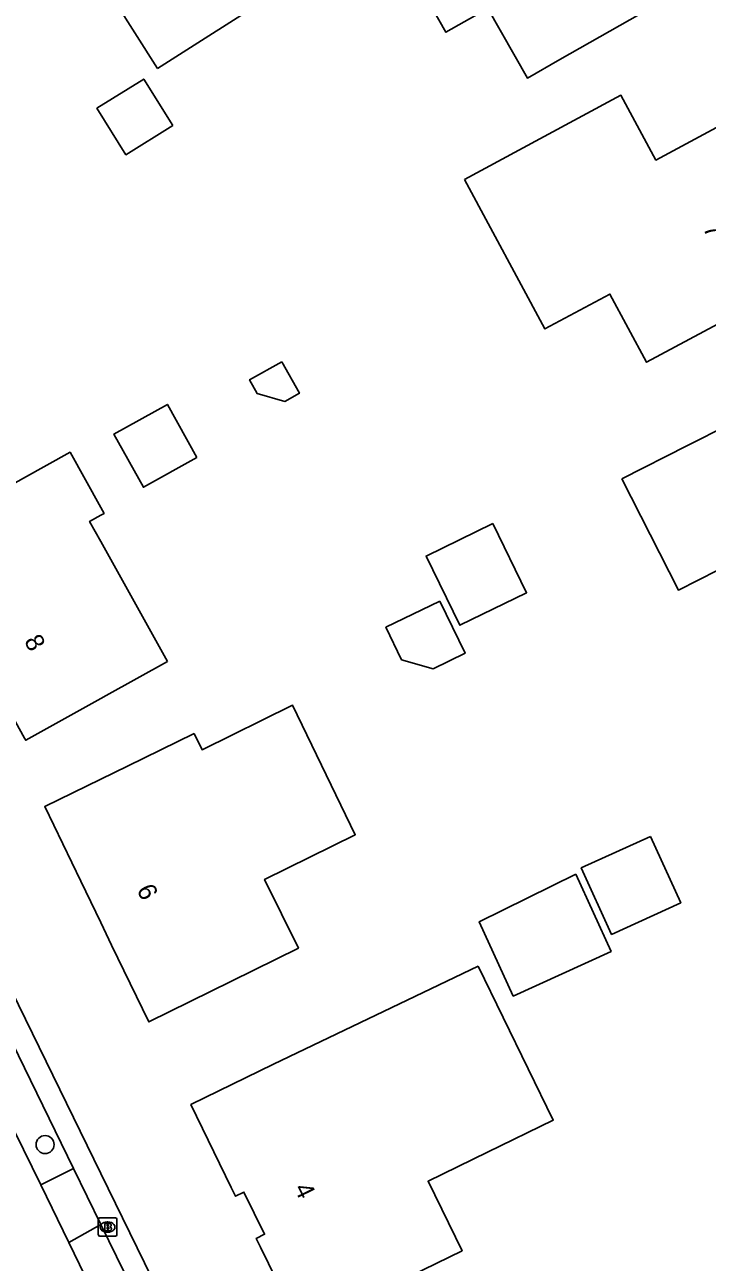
# Model space of a CAD drawing. Extents: x 160457 to 162082, y 388340 to 389736.
# Drawn here: x 160995.9 to 161032.9, y 389185.7 to 389252.9 of the extents above; entities that cross this region are included whole.
import ezdxf

# ---------------------------------------------------------------- set-up
doc = ezdxf.new("R2010")
doc.units = 0
for name, color, linetype in [('IMGEO_Boom', 7, 'Continuous'), ('IMGEO_Brandkraan', 7, 'Continuous'), ('IMGEO_Pand', 7, 'Continuous'), ('IMGEO_Pand_nummerreeks', 7, 'Continuous'), ('IMGEO_Rijbaan_lokaal_gesloten', 7, 'Continuous'), ('IMGEO_Voetpad_open', 7, 'Continuous')]:
    doc.layers.add(name, color=color, linetype=linetype)

msp = doc.modelspace()

# ---------------------------------------------------------------- linework, layer by layer
at = {"layer": 'IMGEO_Boom'}
msp.add_circle((160996.978, 389192.066), 0.489, dxfattribs=at)
at = {"layer": 'IMGEO_Brandkraan'}
for p, q in [((160999.867, 389187.16), (160999.867, 389188.012)), ((160999.942, 389188.086), (161000.794, 389188.086)), ((161000.355, 389187.866), (161000.38, 389187.866)), ((161000.868, 389188.012), (161000.868, 389187.16)), ((161000.794, 389187.086), (160999.942, 389187.086)), ((161000.378, 389187.306), (161000.353, 389187.306))]:
    msp.add_line(p, q, dxfattribs=at)
for points in [[(160999.867, 389187.16), (160999.867, 389188.012)], [(160999.942, 389188.086), (161000.794, 389188.086)], [(161000.215, 389187.786), (161000.215, 389187.386), (161000.428, 389187.386)], [(161000.446, 389187.786), (161000.215, 389187.786)], [(161000.394, 389187.705), (161000.34, 389187.705), (161000.34, 389187.629)], [(161000.34, 389187.629), (161000.393, 389187.629)], [(161000.402, 389187.553), (161000.34, 389187.553), (161000.34, 389187.472)], [(161000.868, 389188.012), (161000.868, 389187.16)], [(161000.794, 389187.086), (160999.942, 389187.086)], [(161000.34, 389187.472), (161000.402, 389187.472)]]:
    msp.add_lwpolyline(points, dxfattribs=at)
for centre, radius, start, end in [((160999.944, 389188.01), 0.0765, 91.55205, 178.44795), ((160999.944, 389188.01), 0.0765, 91.55205, 178.44795), ((161000.395, 389187.667), 0.0379, 267.82845, 90.93552), ((161000.403, 389187.512), 0.0404, 269.87594, 90.50774), ((161000.45, 389187.641), 0.145, 59.4692, 91.53667), ((161000.475, 389187.688), 0.0922, 285.51372, 58.15012), ((161000.48, 389187.496), 0.105, 301.31148, 78.98903), ((161000.792, 389188.01), 0.0765, 1.55205, 88.44795), ((161000.792, 389188.01), 0.0765, 1.55205, 88.44795), ((160999.944, 389187.162), 0.0765, 181.55205, 268.44795), ((160999.944, 389187.162), 0.0765, 181.55205, 268.44795), ((161000.434, 389187.637), 0.251, 268.66757, 293.53466), ((161000.792, 389187.162), 0.0765, 271.55205, 358.44795), ((161000.792, 389187.162), 0.0765, 271.55205, 358.44795)]:
    msp.add_arc(centre, radius, start, end, dxfattribs=at)
for centre, major_axis, ratio, start_param, end_param in [((161000.354, 389187.586), (-0.387, 0.002), 0.722429, 4.712389, 7.853982), ((161000.379, 389187.586), (-0.39, 0.002), 0.717154, 1.570796, 4.712389)]:
    msp.add_ellipse(centre, major_axis=major_axis, ratio=ratio, start_param=start_param, end_param=end_param, dxfattribs=at)
at = {"layer": 'IMGEO_Pand'}
for points in [[(161021.022, 389253.743), (161018.743, 389252.45), (161015.309, 389258.5), (161019.709, 389260.997), (161024.057, 389263.466), (161027.5, 389257.428), (161027.143, 389257.228), (161029.274, 389253.429), (161024.926, 389250.962), (161023.165, 389249.964), (161021.022, 389253.743)], [(161003.08, 389250.485), (161000.741, 389254.158), (161007.262, 389258.31), (161009.601, 389254.637), (161003.08, 389250.485)], [(161003.909, 389247.381), (161002.336, 389249.906), (160999.79, 389248.319), (161001.363, 389245.794), (161003.909, 389247.381)], [(161019.753, 389244.457), (161023.843, 389246.659), (161028.245, 389249.027), (161030.14, 389245.507), (161033.44, 389247.283), (161034.93, 389244.529), (161036.44, 389241.738), (161037.926, 389238.991), (161033.523, 389236.624), (161029.635, 389234.534), (161027.643, 389238.239), (161024.115, 389236.342), (161019.753, 389244.457)], [(161009.835, 389234.554), (161010.784, 389232.848), (161009.987, 389232.404), (161008.495, 389232.837), (161008.082, 389233.58), (161009.835, 389234.554)], [(161005.224, 389229.365), (161002.317, 389227.749), (161000.716, 389230.63), (161003.622, 389232.246), (161005.224, 389229.365)], [(161028.298, 389228.212), (161031.857, 389230.01), (161036.32, 389232.263), (161037.863, 389229.223), (161041.198, 389230.915), (161042.572, 389228.196), (161042.714, 389227.916), (161043.529, 389228.328), (161045.023, 389225.386), (161044.241, 389225.006), (161044.381, 389224.717), (161045.706, 389221.994), (161040.59, 389219.402), (161040.996, 389218.601), (161037.793, 389216.978), (161037.387, 389217.778), (161036.498, 389217.328), (161033.499, 389223.244), (161031.364, 389222.162), (161028.298, 389228.212)], [(161003.615, 389218.29), (161000.3, 389216.443), (161000, 389216.276), (160995.93, 389214.01), (160995.867, 389214.123), (160992.954, 389219.357), (160991.554, 389221.873), (160993.114, 389222.729), (160991.426, 389225.806), (160995.798, 389228.234), (160998.335, 389229.644), (161000, 389226.649), (161000.179, 389226.327), (161000, 389226.227), (160999.393, 389225.89), (161000, 389224.797), (161003.615, 389218.29)], [(161021.294, 389225.779), (161023.118, 389222.023), (161019.489, 389220.259), (161017.664, 389224.016), (161021.294, 389225.779)], [(161018.41, 389221.57), (161019.785, 389218.739), (161018.044, 389217.893), (161016.332, 389218.388), (161015.479, 389220.146), (161018.41, 389221.57)], [(161005.063, 389214.385), (161005.504, 389213.494), (161010.405, 389215.922), (161013.822, 389208.888), (161008.894, 389206.457), (161010.731, 389202.731), (161007.091, 389200.935), (161002.607, 389198.723), (161000.591, 389202.892), (161000, 389204.114), (160998.915, 389206.358), (160996.956, 389210.409), (161000, 389211.902), (161001.446, 389212.611), (161005.063, 389214.385)], [(161029.846, 389208.798), (161031.493, 389205.19), (161027.734, 389203.474), (161026.087, 389207.082), (161029.846, 389208.798)], [(161025.797, 389206.737), (161027.708, 389202.549), (161022.396, 389200.125), (161020.554, 389204.162), (161025.797, 389206.737)], [(161020.494, 389201.752), (161024.568, 389193.391), (161020.998, 389191.647), (161017.777, 389190.073), (161019.621, 389186.298), (161015.355, 389184.214), (161010.862, 389182.018), (161008.676, 389186.498), (161008.444, 389186.974), (161008.893, 389187.194), (161007.769, 389189.483), (161007.32, 389189.263), (161007.086, 389189.742), (161004.891, 389194.237), (161009.384, 389196.433), (161020.494, 389201.752)]]:
    msp.add_lwpolyline(points, dxfattribs=at)
at = {"layer": 'IMGEO_Rijbaan_lokaal_gesloten'}
for points in [[(160996.736, 389189.888), (160993.411, 389196.638), (160990.384, 389202.855)], [(160998.265, 389186.745), (160996.736, 389189.888)], [(161011.47, 389159.743), (161008.434, 389165.949), (161001.151, 389180.785), (161000, 389183.162), (160998.265, 389186.745)]]:
    msp.add_lwpolyline(points, dxfattribs=at)
msp.add_arc((160733.832, 389082.673), 356.487, 27.99384, 33.20625, dxfattribs=at)
at = {"layer": 'IMGEO_Voetpad_open'}
for points in [[(160991.801, 389207.247), (161000, 389190.499), (161006.72, 389176.763), (161014.324, 389161.221), (161018.151, 389153.399)], [(160992.191, 389203.736), (160998.526, 389190.775)], [(160996.736, 389189.888), (160998.526, 389190.775)], [(160998.526, 389190.775), (161000, 389187.726)], [(161000, 389187.726), (160998.265, 389186.745)], [(161000, 389187.726), (161013.262, 389160.63)]]:
    msp.add_lwpolyline(points, dxfattribs=at)

# ---------------------------------------------------------------- texts
at = {"layer": 'IMGEO_Pand_nummerreeks'}
for s, rotation, p in [('7', 298.41354, (161032.667, 389241.818)), ('8', 299.09727, (160995.812, 389219.404)), ('6', 295.80702, (161001.93, 389205.911)), ('4', 296.15531, (161010.471, 389189.697))]:
    msp.add_text(s, height=1, rotation=rotation, dxfattribs=at).set_placement(p)

doc.saveas('drawing.dxf')
